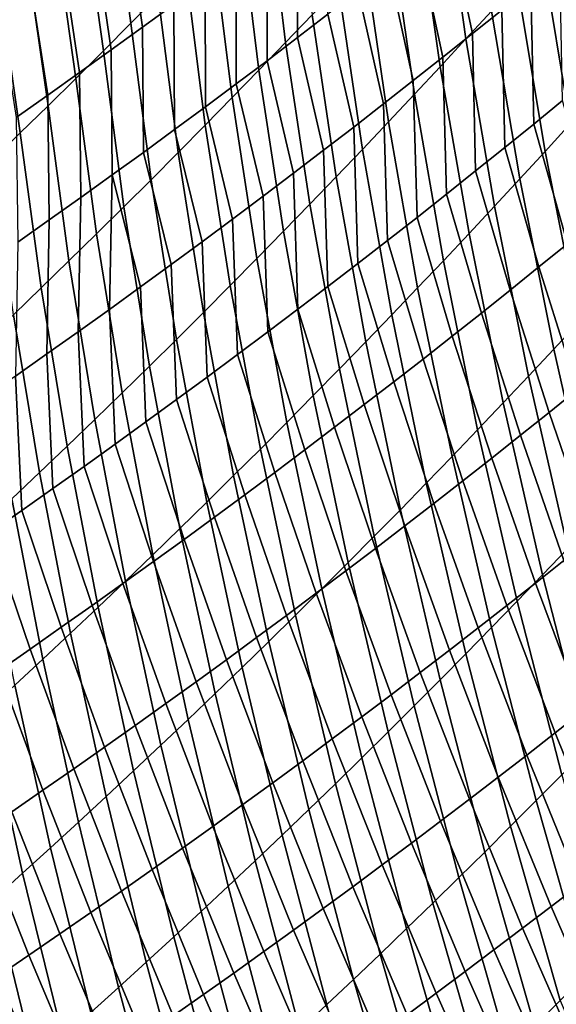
# Model space of a CAD drawing. Header units: metres. Extents: x -240 to 45, y -77 to 27.
# Tile 1004 of 1056: x 31.88 to 33.27, y -24.83 to -22.29. Entities that reach past the tile are written whole.
import ezdxf

# ---------------------------------------------------------------- set-up
doc = ezdxf.new("R2010")
doc.units = ezdxf.units.M
doc.layers.add('solid_102011X2', color=7, linetype='CONTINUOUS')

msp = doc.modelspace()

# ---------------------------------------------------------------- linework, layer by layer
at = {"layer": 'solid_102011X2'}
for points in [[(32.24017, -22.22477, 85.138573), (32.169502, -22.296139, 85.08786), (32.117374, -21.914848, 84.796921), (32.18869, -21.842697, 84.846008)], [(33.101299, -22.264826, 86.26268), (33.035202, -22.336536, 86.206528), (32.975563, -21.913078, 85.940231), (33.042286, -21.840317, 85.994904)], [(32.637665, -22.273903, 85.670494), (32.569187, -22.34544, 85.617233), (32.519688, -21.936962, 85.34343), (32.58881, -21.864447, 85.395172)], [(32.169502, -22.296139, 85.08786), (32.098511, -22.367268, 85.037346), (32.04575, -21.986752, 84.748016), (32.117374, -21.914848, 84.796921)], [(33.035202, -22.336536, 86.206528), (32.968815, -22.408062, 86.150612), (32.908562, -21.985647, 85.885803), (32.975563, -21.913078, 85.940231)], [(32.569187, -22.34544, 85.617233), (32.500393, -22.416759, 85.564186), (32.450272, -22.009258, 85.291901), (32.519688, -21.936962, 85.34343)], [(32.600964, -22.008398, 118.333481), (32.600174, -22.332916, 118.073135), (32.678764, -22.272852, 118.013527), (32.680157, -21.947977, 118.275009)], [(32.160027, -22.028658, 118.921501), (32.199863, -22.306232, 118.621666), (32.280762, -22.24725, 118.564598), (32.241978, -21.969425, 118.865524)], [(32.989517, -22.030008, 117.772346), (33.051849, -22.322758, 117.473984), (33.127598, -22.261854, 117.411789), (33.066299, -21.968672, 117.711388)], [(32.098511, -22.367268, 85.037346), (32.027187, -22.438156, 84.987015), (31.973804, -22.058409, 84.699303), (32.04575, -21.986752, 84.748016)], [(32.500393, -22.416759, 85.564186), (32.431282, -22.487856, 85.511345), (32.380547, -22.081326, 85.240585), (32.450272, -22.009258, 85.291901)], [(32.521427, -22.068541, 118.391685), (32.521233, -22.392714, 118.132469), (32.600174, -22.332916, 118.073135), (32.600964, -22.008398, 118.333481)], [(32.968815, -22.408062, 86.150612), (32.902122, -22.479397, 86.094933), (32.841278, -22.05802, 85.831627), (32.908562, -21.985647, 85.885803)], [(32.077747, -22.087574, 118.977188), (32.118629, -22.364918, 118.678444), (32.199863, -22.306232, 118.621666), (32.160027, -22.028658, 118.921501)], [(32.912373, -22.091099, 117.833038), (32.975723, -22.383432, 117.535919), (33.051849, -22.322758, 117.473984), (32.989517, -22.030008, 117.772346)], [(32.027187, -22.438156, 84.987015), (31.955524, -22.508801, 84.936874), (31.901537, -22.129816, 84.650772), (31.973804, -22.058409, 84.699303)], [(32.902122, -22.479397, 86.094933), (32.835129, -22.550535, 86.03949), (32.773705, -22.13019, 85.777687), (32.841278, -22.05802, 85.831627)], [(33.369469, -22.4846, 86.687752), (33.30479, -22.555714, 86.629379), (33.232632, -22.120876, 86.375748), (33.297882, -22.048653, 86.432671)], [(32.431282, -22.487856, 85.511345), (32.361851, -22.558729, 85.45871), (32.310516, -22.153164, 85.189476), (32.380547, -22.081326, 85.240585)], [(32.441544, -22.128399, 118.4496), (32.441936, -22.452242, 118.191521), (32.521233, -22.392714, 118.132469), (32.521427, -22.068541, 118.391685)], [(31.99515, -22.146172, 119.032585), (32.03706, -22.423298, 118.734924), (32.118629, -22.364918, 118.678444), (32.077747, -22.087574, 118.977188)], [(32.834862, -22.151939, 117.893471), (32.899223, -22.443874, 117.597588), (32.975723, -22.383432, 117.535919), (32.912373, -22.091099, 117.833038)], [(31.955524, -22.508801, 84.936874), (31.883518, -22.579201, 84.886909), (31.828938, -22.200974, 84.602417), (31.901537, -22.129816, 84.650772)], [(32.361324, -22.187969, 118.50724), (32.362286, -22.511494, 118.250282), (32.441936, -22.452242, 118.191521), (32.441544, -22.128399, 118.4496)], [(32.835129, -22.550535, 86.03949), (32.767818, -22.621471, 85.984268), (32.705833, -22.202152, 85.723976), (32.773705, -22.13019, 85.777687)], [(33.30479, -22.555714, 86.629379), (33.239815, -22.626673, 86.571259), (33.167107, -22.192938, 86.319084), (33.232632, -22.120876, 86.375748)], [(31.912228, -22.204445, 119.087692), (31.955162, -22.481369, 118.791107), (32.03706, -22.423298, 118.734924), (31.99515, -22.146172, 119.032585)], [(32.361851, -22.558729, 85.45871), (32.292088, -22.629374, 85.406273), (32.24017, -22.22477, 85.138573), (32.310516, -22.153164, 85.189476)], [(32.756992, -22.212524, 117.953636), (32.822353, -22.504078, 117.658981), (32.899223, -22.443874, 117.597588), (32.834862, -22.151939, 117.893471)], [(33.202972, -22.200726, 117.349335), (33.210152, -22.556376, 117.114159), (33.284542, -22.495682, 117.050354), (33.277969, -22.139376, 117.286621)], [(31.883518, -22.579201, 84.886909), (31.811165, -22.649353, 84.83712), (31.756002, -22.271875, 84.55423), (31.828938, -22.200974, 84.602417)], [(31.828987, -22.262388, 119.142494), (31.872934, -22.539129, 118.846992), (31.955162, -22.481369, 118.791107), (31.912228, -22.204445, 119.087692)], [(32.280762, -22.24725, 118.564598), (32.282288, -22.570467, 118.308762), (32.362286, -22.511494, 118.250282), (32.361324, -22.187969, 118.50724)], [(32.767818, -22.621471, 85.984268), (32.700195, -22.692204, 85.929268), (32.637665, -22.273903, 85.670494), (32.705833, -22.202152, 85.723976)], [(32.678764, -22.272852, 118.013527), (32.745113, -22.564043, 117.720108), (32.822353, -22.504078, 117.658981), (32.756992, -22.212524, 117.953636)], [(33.239815, -22.626673, 86.571259), (33.174541, -22.697468, 86.513382), (33.101299, -22.264826, 86.26268), (33.167107, -22.192938, 86.319084)], [(33.127598, -22.261854, 117.411789), (33.135372, -22.616863, 117.177696), (33.210152, -22.556376, 117.114159), (33.202972, -22.200726, 117.349335)], [(32.292088, -22.629374, 85.406273), (32.221989, -22.699787, 85.354034), (32.169502, -22.296139, 85.08786), (32.24017, -22.22477, 85.138573)], [(32.199863, -22.306232, 118.621666), (32.201939, -22.629158, 118.366943), (32.282288, -22.570467, 118.308762), (32.280762, -22.24725, 118.564598)], [(33.051849, -22.322758, 117.473984), (33.060204, -22.677141, 117.240974), (33.135372, -22.616863, 117.177696), (33.127598, -22.261854, 117.411789)], [(32.700195, -22.692204, 85.929268), (32.632244, -22.762724, 85.874474), (32.569187, -22.34544, 85.617233), (32.637665, -22.273903, 85.670494)], [(32.600174, -22.332916, 118.073135), (32.667507, -22.623762, 117.780952), (32.745113, -22.564043, 117.720108), (32.678764, -22.272852, 118.013527)], [(33.174541, -22.697468, 86.513382), (33.108963, -22.768091, 86.455734), (33.035202, -22.336536, 86.206528), (33.101299, -22.264826, 86.26268)], [(32.221989, -22.699787, 85.354034), (32.15155, -22.769968, 85.301987), (32.098511, -22.367268, 85.037346), (32.169502, -22.296139, 85.08786)], [(32.118629, -22.364918, 118.678444), (32.121246, -22.687561, 118.424828), (32.201939, -22.629158, 118.366943), (32.199863, -22.306232, 118.621666)], [(32.521233, -22.392714, 118.132469), (32.589531, -22.683231, 117.841522), (32.667507, -22.623762, 117.780952), (32.600174, -22.332916, 118.073135)], [(33.108963, -22.768091, 86.455734), (33.043072, -22.838539, 86.398331), (32.968815, -22.408062, 86.150612), (33.035202, -22.336536, 86.206528)], [(32.975723, -22.383432, 117.535919), (32.984653, -22.737204, 117.303986), (33.060204, -22.677141, 117.240974), (33.051849, -22.322758, 117.473984)], [(32.03706, -22.423298, 118.734924), (32.040207, -22.745672, 118.482414), (32.121246, -22.687561, 118.424828), (32.118629, -22.364918, 118.678444)], [(32.632244, -22.762724, 85.874474), (32.563965, -22.833031, 85.819893), (32.500393, -22.416759, 85.564186), (32.569187, -22.34544, 85.617233)], [(32.15155, -22.769968, 85.301987), (32.080765, -22.839914, 85.25013), (32.027187, -22.438156, 84.987015), (32.098511, -22.367268, 85.037346)], [(32.899223, -22.443874, 117.597588), (32.908722, -22.797049, 117.36673), (32.984653, -22.737204, 117.303986), (32.975723, -22.383432, 117.535919)], [(32.441936, -22.452242, 118.191521), (32.511192, -22.742449, 117.901802), (32.589531, -22.683231, 117.841522), (32.521233, -22.392714, 118.132469)], [(33.043072, -22.838539, 86.398331), (32.97686, -22.9088, 86.341148), (32.902122, -22.479397, 86.094933), (32.968815, -22.408062, 86.150612)], [(31.955162, -22.481369, 118.791107), (31.958828, -22.803488, 118.539696), (32.040207, -22.745672, 118.482414), (32.03706, -22.423298, 118.734924)], [(32.080765, -22.839914, 85.25013), (32.009632, -22.909622, 85.198456), (31.955524, -22.508801, 84.936874), (32.027187, -22.438156, 84.987015)], [(32.563965, -22.833031, 85.819893), (32.49535, -22.90312, 85.765518), (32.431282, -22.487856, 85.511345), (32.500393, -22.416759, 85.564186)], [(32.362286, -22.511494, 118.250282), (32.432491, -22.801407, 117.961792), (32.511192, -22.742449, 117.901802), (32.441936, -22.452242, 118.191521)], [(32.822353, -22.504078, 117.658981), (32.832405, -22.85667, 117.429192), (32.908722, -22.797049, 117.36673), (32.899223, -22.443874, 117.597588)], [(31.872934, -22.539129, 118.846992), (31.877108, -22.861002, 118.596672), (31.958828, -22.803488, 118.539696), (31.955162, -22.481369, 118.791107)], [(32.49535, -22.90312, 85.765518), (32.426395, -22.97299, 85.711349), (32.361851, -22.558729, 85.45871), (32.431282, -22.487856, 85.511345)], [(32.97686, -22.9088, 86.341148), (32.910328, -22.978872, 86.284187), (32.835129, -22.550535, 86.03949), (32.902122, -22.479397, 86.094933)], [(32.009632, -22.909622, 85.198456), (31.938141, -22.979094, 85.146965), (31.883518, -22.579201, 84.886909), (31.955524, -22.508801, 84.936874)], [(32.282288, -22.570467, 118.308762), (32.353428, -22.860106, 118.0215), (32.432491, -22.801407, 117.961792), (32.362286, -22.511494, 118.250282)], [(32.745113, -22.564043, 117.720108), (32.755711, -22.916065, 117.491379), (32.832405, -22.85667, 117.429192), (32.822353, -22.504078, 117.658981)], [(33.37109, -22.804775, 116.767487), (33.284542, -22.495682, 117.050354), (33.210152, -22.556376, 117.114159), (33.297653, -22.86491, 116.832581)], [(32.426395, -22.97299, 85.711349), (32.357101, -23.042637, 85.657372), (32.292088, -22.629374, 85.406273), (32.361851, -22.558729, 85.45871)], [(32.667507, -22.623762, 117.780952), (32.678638, -22.975229, 117.553291), (32.755711, -22.916065, 117.491379), (32.745113, -22.564043, 117.720108)], [(32.910328, -22.978872, 86.284187), (32.843464, -23.04875, 86.22744), (32.767818, -22.621471, 85.984268), (32.835129, -22.550535, 86.03949)], [(33.297653, -22.86491, 116.832581), (33.210152, -22.556376, 117.114159), (33.135372, -22.616863, 117.177696), (33.223816, -22.924858, 116.897415)], [(33.391239, -22.997803, 86.865402), (33.32671, -23.067627, 86.805809), (33.239815, -22.626673, 86.571259), (33.30479, -22.555714, 86.629379)], [(31.938141, -22.979094, 85.146965), (31.866289, -23.048325, 85.09565), (31.811165, -22.649353, 84.83712), (31.883518, -22.579201, 84.886909)], [(32.201939, -22.629158, 118.366943), (32.274006, -22.918537, 118.08091), (32.353428, -22.860106, 118.0215), (32.282288, -22.570467, 118.308762)], [(33.223816, -22.924858, 116.897415), (33.135372, -22.616863, 117.177696), (33.060204, -22.677141, 117.240974), (33.149582, -22.984613, 116.961983)], [(32.121246, -22.687561, 118.424828), (32.194225, -22.9767, 118.140022), (32.274006, -22.918537, 118.08091), (32.201939, -22.629158, 118.366943)], [(32.357101, -23.042637, 85.657372), (32.287453, -23.112061, 85.603592), (32.221989, -22.699787, 85.354034), (32.292088, -22.629374, 85.406273)], [(32.589531, -22.683231, 117.841522), (32.601189, -23.034159, 117.614914), (32.678638, -22.975229, 117.553291), (32.667507, -22.623762, 117.780952)], [(32.843464, -23.04875, 86.22744), (32.776264, -23.118425, 86.170914), (32.700195, -22.692204, 85.929268), (32.767818, -22.621471, 85.984268)], [(33.32671, -23.067627, 86.805809), (33.261856, -23.137293, 86.746452), (33.174541, -22.697468, 86.513382), (33.239815, -22.626673, 86.571259)], [(32.121246, -22.687561, 118.424828), (32.040207, -22.745672, 118.482414), (32.0336, -23.092197, 118.257339), (32.11409, -23.034588, 118.19883)], [(32.121246, -22.687561, 118.424828), (32.11409, -23.034588, 118.19883), (32.194225, -22.9767, 118.140022)], [(32.511192, -22.742449, 117.901802), (32.523365, -23.09285, 117.676247), (32.601189, -23.034159, 117.614914), (32.589531, -22.683231, 117.841522)], [(32.776264, -23.118425, 86.170914), (32.708725, -23.187895, 86.114586), (32.632244, -22.762724, 85.874474), (32.700195, -22.692204, 85.929268)], [(33.149582, -22.984613, 116.961983), (33.060204, -22.677141, 117.240974), (32.984653, -22.737204, 117.303986), (33.074955, -23.044172, 117.026291)], [(32.287453, -23.112061, 85.603592), (32.217453, -23.181255, 85.550003), (32.15155, -22.769968, 85.301987), (32.221989, -22.699787, 85.354034)], [(33.261856, -23.137293, 86.746452), (33.196678, -23.206799, 86.687317), (33.108963, -22.768091, 86.455734), (33.174541, -22.697468, 86.513382)], [(32.040207, -22.745672, 118.482414), (31.958828, -22.803488, 118.539696), (31.952759, -23.149523, 118.315536), (32.0336, -23.092197, 118.257339)], [(32.432491, -22.801407, 117.961792), (32.445171, -23.151297, 117.737289), (32.523365, -23.09285, 117.676247), (32.511192, -22.742449, 117.901802)], [(33.074955, -23.044172, 117.026291), (32.984653, -22.737204, 117.303986), (32.908722, -22.797049, 117.36673), (32.999935, -23.103533, 117.090324)], [(32.217453, -23.181255, 85.550003), (32.147095, -23.250223, 85.496613), (32.080765, -22.839914, 85.25013), (32.15155, -22.769968, 85.301987)], [(32.708725, -23.187895, 86.114586), (32.640839, -23.257154, 86.058472), (32.563965, -22.833031, 85.819893), (32.632244, -22.762724, 85.874474)], [(33.196678, -23.206799, 86.687317), (33.131168, -23.276133, 86.62841), (33.043072, -22.838539, 86.398331), (33.108963, -22.768091, 86.455734)], [(32.999935, -23.103533, 117.090324), (32.908722, -22.797049, 117.36673), (32.832405, -22.85667, 117.429192), (32.924519, -23.162689, 117.154083)], [(31.958828, -22.803488, 118.539696), (31.877108, -22.861002, 118.596672), (31.871569, -23.206562, 118.373428), (31.952759, -23.149523, 118.315536)], [(32.353428, -22.860106, 118.0215), (32.366604, -23.209496, 117.798042), (32.445171, -23.151297, 117.737289), (32.432491, -22.801407, 117.961792)], [(32.147095, -23.250223, 85.496613), (32.076374, -23.318962, 85.443398), (32.009632, -22.909622, 85.198456), (32.080765, -22.839914, 85.25013)], [(32.640839, -23.257154, 86.058472), (32.572605, -23.326202, 86.002556), (32.49535, -22.90312, 85.765518), (32.563965, -22.833031, 85.819893)], [(33.131168, -23.276133, 86.62841), (33.065319, -23.345289, 86.569717), (32.97686, -22.9088, 86.341148), (33.043072, -22.838539, 86.398331)], [(32.274006, -22.918537, 118.08091), (32.287666, -23.267443, 117.85849), (32.366604, -23.209496, 117.798042), (32.353428, -22.860106, 118.0215)], [(32.924519, -23.162689, 117.154083), (32.832405, -22.85667, 117.429192), (32.755711, -22.916065, 117.491379), (32.848717, -23.221638, 117.217567)], [(33.396057, -23.182108, 116.562729), (33.297653, -22.86491, 116.832581), (33.223816, -22.924858, 116.897415), (33.323124, -23.241438, 116.628853)], [(32.076374, -23.318962, 85.443398), (32.005283, -23.387466, 85.390381), (31.938141, -22.979094, 85.146965), (32.009632, -22.909622, 85.198456)], [(32.194225, -22.9767, 118.140022), (32.208359, -23.325134, 117.91864), (32.287666, -23.267443, 117.85849), (32.274006, -22.918537, 118.08091)], [(32.572605, -23.326202, 86.002556), (32.504017, -23.395037, 85.946838), (32.426395, -22.97299, 85.711349), (32.49535, -22.90312, 85.765518)], [(32.848717, -23.221638, 117.217567), (32.755711, -22.916065, 117.491379), (32.678638, -22.975229, 117.553291), (32.772522, -23.280375, 117.280769)], [(33.065319, -23.345289, 86.569717), (32.99913, -23.414263, 86.511238), (32.910328, -22.978872, 86.284187), (32.97686, -22.9088, 86.341148)], [(33.323124, -23.241438, 116.628853), (33.223816, -22.924858, 116.897415), (33.149582, -22.984613, 116.961983), (33.249786, -23.300598, 116.694717)], [(32.504017, -23.395037, 85.946838), (32.43507, -23.463654, 85.891319), (32.357101, -23.042637, 85.657372), (32.426395, -22.97299, 85.711349)], [(32.005283, -23.387466, 85.390381), (31.933821, -23.45574, 85.33754), (31.866289, -23.048325, 85.09565), (31.938141, -22.979094, 85.146965)], [(32.11409, -23.034588, 118.19883), (32.128689, -23.382565, 117.978485), (32.208359, -23.325134, 117.91864), (32.194225, -22.9767, 118.140022)], [(32.772522, -23.280375, 117.280769), (32.678638, -22.975229, 117.553291), (32.601189, -23.034159, 117.614914), (32.695942, -23.338896, 117.343689)], [(32.99913, -23.414263, 86.511238), (32.932598, -23.483047, 86.452965), (32.843464, -23.04875, 86.22744), (32.910328, -22.978872, 86.284187)], [(33.249786, -23.300598, 116.694717), (33.149582, -22.984613, 116.961983), (33.074955, -23.044172, 117.026291), (33.176041, -23.359581, 116.760315)], [(31.933821, -23.45574, 85.33754), (31.86198, -23.523781, 85.284882), (31.794069, -23.117315, 85.044518), (31.866289, -23.048325, 85.09565)], [(32.0336, -23.092197, 118.257339), (32.048653, -23.439732, 118.038025), (32.128689, -23.382565, 117.978485), (32.11409, -23.034588, 118.19883)], [(32.43507, -23.463654, 85.891319), (32.365757, -23.532053, 85.835991), (32.287453, -23.112061, 85.603592), (32.357101, -23.042637, 85.657372)], [(32.695942, -23.338896, 117.343689), (32.601189, -23.034159, 117.614914), (32.523365, -23.09285, 117.676247), (32.618973, -23.397196, 117.406319)], [(32.932598, -23.483047, 86.452965), (32.865707, -23.551636, 86.394905), (32.776264, -23.118425, 86.170914), (32.843464, -23.04875, 86.22744)], [(33.176041, -23.359581, 116.760315), (33.074955, -23.044172, 117.026291), (32.999935, -23.103533, 117.090324), (33.101891, -23.418385, 116.825645)], [(33.427593, -23.51483, 87.022224), (33.363049, -23.583338, 86.961388), (33.261856, -23.137293, 86.746452), (33.32671, -23.067627, 86.805809)], [(31.952759, -23.149523, 118.315536), (31.968254, -23.496628, 118.097252), (32.048653, -23.439732, 118.038025), (32.0336, -23.092197, 118.257339)], [(32.618973, -23.397196, 117.406319), (32.523365, -23.09285, 117.676247), (32.445171, -23.151297, 117.737289), (32.541622, -23.455273, 117.468658)], [(32.365757, -23.532053, 85.835991), (32.296082, -23.600229, 85.780861), (32.217453, -23.181255, 85.550003), (32.287453, -23.112061, 85.603592)], [(32.865707, -23.551636, 86.394905), (32.798462, -23.620024, 86.337044), (32.708725, -23.187895, 86.114586), (32.776264, -23.118425, 86.170914)], [(33.101891, -23.418385, 116.825645), (32.999935, -23.103533, 117.090324), (32.924519, -23.162689, 117.154083), (33.02734, -23.477003, 116.890701)], [(31.871569, -23.206562, 118.373428), (31.887493, -23.553249, 118.156158), (31.968254, -23.496628, 118.097252), (31.952759, -23.149523, 118.315536)], [(32.541622, -23.455273, 117.468658), (32.445171, -23.151297, 117.737289), (32.366604, -23.209496, 117.798042), (32.46389, -23.513119, 117.530708)], [(33.363049, -23.583338, 86.961388), (33.298153, -23.651691, 86.900764), (33.196678, -23.206799, 86.687317), (33.261856, -23.137293, 86.746452)], [(33.02734, -23.477003, 116.890701), (32.924519, -23.162689, 117.154083), (32.848717, -23.221638, 117.217567), (32.952385, -23.535433, 116.955482)], [(32.296082, -23.600229, 85.780861), (32.226032, -23.668186, 85.725922), (32.147095, -23.250223, 85.496613), (32.217453, -23.181255, 85.550003)], [(32.798462, -23.620024, 86.337044), (32.730854, -23.688206, 86.279381), (32.640839, -23.257154, 86.058472), (32.708725, -23.187895, 86.114586)], [(31.79003, -23.263309, 118.431007), (31.806376, -23.609594, 118.21476), (31.887493, -23.553249, 118.156158), (31.871569, -23.206562, 118.373428)], [(32.46389, -23.513119, 117.530708), (32.366604, -23.209496, 117.798042), (32.287666, -23.267443, 117.85849), (32.385773, -23.570732, 117.592453)], [(32.952385, -23.535433, 116.955482), (32.848717, -23.221638, 117.217567), (32.772522, -23.280375, 117.280769), (32.877029, -23.593672, 117.019981)], [(33.298153, -23.651691, 86.900764), (33.23291, -23.719883, 86.840347), (33.131168, -23.276133, 86.62841), (33.196678, -23.206799, 86.687317)], [(32.226032, -23.668186, 85.725922), (32.155609, -23.735918, 85.671173), (32.076374, -23.318962, 85.443398), (32.147095, -23.250223, 85.496613)], [(33.433392, -23.565952, 116.372467), (33.323124, -23.241438, 116.628853), (33.249786, -23.300598, 116.694717), (33.360905, -23.624441, 116.439621)], [(32.385773, -23.570732, 117.592453), (32.287666, -23.267443, 117.85849), (32.208359, -23.325134, 117.91864), (32.307278, -23.628109, 117.6539)], [(32.730854, -23.688206, 86.279381), (32.66288, -23.75618, 86.221924), (32.572605, -23.326202, 86.002556), (32.640839, -23.257154, 86.058472)], [(33.23291, -23.719883, 86.840347), (33.167313, -23.787907, 86.780144), (33.065319, -23.345289, 86.569717), (33.131168, -23.276133, 86.62841)], [(32.877029, -23.593672, 117.019981), (32.772522, -23.280375, 117.280769), (32.695942, -23.338896, 117.343689), (32.801277, -23.651712, 117.084198)], [(33.360905, -23.624441, 116.439621), (33.249786, -23.300598, 116.694717), (33.176041, -23.359581, 116.760315), (33.288002, -23.682774, 116.506508)], [(32.155609, -23.735918, 85.671173), (32.084805, -23.803425, 85.616615), (32.005283, -23.387466, 85.390381), (32.076374, -23.318962, 85.443398)], [(32.307278, -23.628109, 117.6539), (32.208359, -23.325134, 117.91864), (32.128689, -23.382565, 117.978485), (32.228405, -23.685244, 117.715042)], [(32.66288, -23.75618, 86.221924), (32.59454, -23.823946, 86.164658), (32.504017, -23.395037, 85.946838), (32.572605, -23.326202, 86.002556)], [(32.801277, -23.651712, 117.084198), (32.695942, -23.338896, 117.343689), (32.618973, -23.397196, 117.406319), (32.725128, -23.709553, 117.148132)], [(33.167313, -23.787907, 86.780144), (33.101353, -23.855751, 86.720146), (32.99913, -23.414263, 86.511238), (33.065319, -23.345289, 86.569717)], [(33.288002, -23.682774, 116.506508), (33.176041, -23.359581, 116.760315), (33.101891, -23.418385, 116.825645), (33.214684, -23.740946, 116.573128)], [(32.084805, -23.803425, 85.616615), (32.013615, -23.870707, 85.562241), (31.933821, -23.45574, 85.33754), (32.005283, -23.387466, 85.390381)], [(32.228405, -23.685244, 117.715042), (32.128689, -23.382565, 117.978485), (32.048653, -23.439732, 118.038025), (32.149155, -23.742132, 117.775871)], [(32.59454, -23.823946, 86.164658), (32.525822, -23.8915, 86.10759), (32.43507, -23.463654, 85.891319), (32.504017, -23.395037, 85.946838)], [(32.725128, -23.709553, 117.148132), (32.618973, -23.397196, 117.406319), (32.541622, -23.455273, 117.468658), (32.648582, -23.767189, 117.211769)], [(33.101353, -23.855751, 86.720146), (33.035027, -23.923414, 86.660347), (32.932598, -23.483047, 86.452965), (32.99913, -23.414263, 86.511238)], [(33.214684, -23.740946, 116.573128), (33.101891, -23.418385, 116.825645), (33.02734, -23.477003, 116.890701), (33.140949, -23.798956, 116.639473)], [(32.013615, -23.870707, 85.562241), (31.942038, -23.937763, 85.508057), (31.86198, -23.523781, 85.284882), (31.933821, -23.45574, 85.33754)], [(32.149155, -23.742132, 117.775871), (32.048653, -23.439732, 118.038025), (31.968254, -23.496628, 118.097252), (32.06953, -23.798771, 117.836395)], [(32.648582, -23.767189, 117.211769), (32.541622, -23.455273, 117.468658), (32.46389, -23.513119, 117.530708), (32.57164, -23.824615, 117.275116)], [(32.525822, -23.8915, 86.10759), (32.45673, -23.958843, 86.05072), (32.365757, -23.532053, 85.835991), (32.43507, -23.463654, 85.891319)], [(33.035027, -23.923414, 86.660347), (32.96833, -23.990885, 86.600754), (32.865707, -23.551636, 86.394905), (32.932598, -23.483047, 86.452965)], [(33.140949, -23.798956, 116.639473), (33.02734, -23.477003, 116.890701), (32.952385, -23.535433, 116.955482), (33.066807, -23.856794, 116.705551)], [(32.06953, -23.798771, 117.836395), (31.968254, -23.496628, 118.097252), (31.887493, -23.553249, 118.156158), (31.989532, -23.855152, 117.896606)], [(31.942038, -23.937763, 85.508057), (31.870068, -24.004591, 85.454056), (31.789757, -23.591587, 85.232399), (31.86198, -23.523781, 85.284882)], [(32.45673, -23.958843, 86.05072), (32.387257, -24.02597, 85.994041), (32.296082, -23.600229, 85.780861), (32.365757, -23.532053, 85.835991)], [(32.57164, -23.824615, 117.275116), (32.46389, -23.513119, 117.530708), (32.385773, -23.570732, 117.592453), (32.494308, -23.881828, 117.338165)], [(31.989532, -23.855152, 117.896606), (31.887493, -23.553249, 118.156158), (31.806376, -23.609594, 118.21476), (31.909163, -23.911276, 117.956497)], [(32.96833, -23.990885, 86.600754), (32.90126, -24.058159, 86.541359), (32.798462, -23.620024, 86.337044), (32.865707, -23.551636, 86.394905)], [(33.066807, -23.856794, 116.705551), (32.952385, -23.535433, 116.955482), (32.877029, -23.593672, 117.019981), (32.992249, -23.914463, 116.771347)], [(32.494308, -23.881828, 117.338165), (32.385773, -23.570732, 117.592453), (32.307278, -23.628109, 117.6539), (32.41658, -23.938822, 117.400917)], [(31.909163, -23.911276, 117.956497), (31.806376, -23.609594, 118.21476), (31.724899, -23.665655, 118.273033), (31.828423, -23.967134, 118.016068)], [(32.387257, -24.02597, 85.994041), (32.317402, -24.092882, 85.937561), (32.226032, -23.668186, 85.725922), (32.296082, -23.600229, 85.780861)], [(32.992249, -23.914463, 116.771347), (32.877029, -23.593672, 117.019981), (32.801277, -23.651712, 117.084198), (32.917286, -23.971954, 116.836861)], [(32.41658, -23.938822, 117.400917), (32.307278, -23.628109, 117.6539), (32.228405, -23.685244, 117.715042), (32.338467, -23.995594, 117.463356)], [(32.90126, -24.058159, 86.541359), (32.833809, -24.125235, 86.482155), (32.730854, -23.688206, 86.279381), (32.798462, -23.620024, 86.337044)], [(32.917286, -23.971954, 116.836861), (32.801277, -23.651712, 117.084198), (32.725128, -23.709553, 117.148132), (32.841911, -24.029264, 116.902092)], [(33.413174, -24.101799, 87.095596), (33.34808, -24.168819, 87.033684), (33.23291, -23.719883, 86.840347), (33.298153, -23.651691, 86.900764)], [(32.338467, -23.995594, 117.463356), (32.228405, -23.685244, 117.715042), (32.149155, -23.742132, 117.775871), (32.259964, -24.052139, 117.525497)], [(32.317402, -24.092882, 85.937561), (32.247158, -24.159578, 85.881271), (32.155609, -23.735918, 85.671173), (32.226032, -23.668186, 85.725922)], [(33.410908, -24.013077, 116.265297), (33.288002, -23.682774, 116.506508), (33.214684, -23.740946, 116.573128), (33.338379, -24.070547, 116.333199)], [(32.841911, -24.029264, 116.902092), (32.725128, -23.709553, 117.148132), (32.648582, -23.767189, 117.211769), (32.766129, -24.086391, 116.967033)], [(32.833809, -24.125235, 86.482155), (32.76598, -24.192106, 86.423149), (32.66288, -23.75618, 86.221924), (32.730854, -23.688206, 86.279381)], [(32.247158, -24.159578, 85.881271), (32.176521, -24.226055, 85.82518), (32.084805, -23.803425, 85.616615), (32.155609, -23.735918, 85.671173)], [(33.34808, -24.168819, 87.033684), (33.282612, -24.235678, 86.97197), (33.167313, -23.787907, 86.780144), (33.23291, -23.719883, 86.840347)], [(32.259964, -24.052139, 117.525497), (32.149155, -23.742132, 117.775871), (32.06953, -23.798771, 117.836395), (32.181072, -24.108452, 117.587326)], [(32.76598, -24.192106, 86.423149), (32.697762, -24.258774, 86.364342), (32.59454, -23.823946, 86.164658), (32.66288, -23.75618, 86.221924)], [(33.338379, -24.070547, 116.333199), (33.214684, -23.740946, 116.573128), (33.140949, -23.798956, 116.639473), (33.265427, -24.127872, 116.400833)], [(32.766129, -24.086391, 116.967033), (32.648582, -23.767189, 117.211769), (32.57164, -23.824615, 117.275116), (32.689941, -24.143328, 117.031685)], [(33.282612, -24.235678, 86.97197), (33.216759, -24.302368, 86.910454), (33.101353, -23.855751, 86.720146), (33.167313, -23.787907, 86.780144)], [(32.181072, -24.108452, 117.587326), (32.06953, -23.798771, 117.836395), (31.989532, -23.855152, 117.896606), (32.101799, -24.16453, 117.648842)], [(32.176521, -24.226055, 85.82518), (32.105492, -24.292315, 85.769272), (32.013615, -23.870707, 85.562241), (32.084805, -23.803425, 85.616615)], [(33.265427, -24.127872, 116.400833), (33.140949, -23.798956, 116.639473), (33.066807, -23.856794, 116.705551), (33.192047, -24.185051, 116.468193)], [(32.689941, -24.143328, 117.031685), (32.57164, -23.824615, 117.275116), (32.494308, -23.881828, 117.338165), (32.61335, -24.200069, 117.096039)], [(32.697762, -24.258774, 86.364342), (32.629162, -24.325237, 86.305725), (32.525822, -23.8915, 86.10759), (32.59454, -23.823946, 86.164658)], [(32.101799, -24.16453, 117.648842), (31.989532, -23.855152, 117.896606), (31.909163, -23.911276, 117.956497), (32.022137, -24.220367, 117.710037)], [(33.192047, -24.185051, 116.468193), (33.066807, -23.856794, 116.705551), (32.992249, -23.914463, 116.771347), (33.118252, -24.242077, 116.535278)], [(33.216759, -24.302368, 86.910454), (33.150528, -24.368879, 86.849136), (33.035027, -23.923414, 86.660347), (33.101353, -23.855751, 86.720146)], [(32.105492, -24.292315, 85.769272), (32.034065, -24.358353, 85.713562), (31.942038, -23.937763, 85.508057), (32.013615, -23.870707, 85.562241)], [(32.61335, -24.200069, 117.096039), (32.494308, -23.881828, 117.338165), (32.41658, -23.938822, 117.400917), (32.536358, -24.256615, 117.160095)], [(32.022137, -24.220367, 117.710037), (31.909163, -23.911276, 117.956497), (31.828423, -23.967134, 118.016068), (31.942095, -24.275961, 117.77092)], [(32.629162, -24.325237, 86.305725), (32.560169, -24.391493, 86.247307), (32.45673, -23.958843, 86.05072), (32.525822, -23.8915, 86.10759)], [(33.118252, -24.242077, 116.535278), (32.992249, -23.914463, 116.771347), (32.917286, -23.971954, 116.836861), (33.044033, -24.298948, 116.602089)], [(32.034065, -24.358353, 85.713562), (31.962236, -24.424173, 85.658043), (31.870068, -24.004591, 85.454056), (31.942038, -23.937763, 85.508057)], [(32.536358, -24.256615, 117.160095), (32.41658, -23.938822, 117.400917), (32.338467, -23.995594, 117.463356), (32.458961, -24.312956, 117.223846)], [(33.150528, -24.368879, 86.849136), (33.083904, -24.435207, 86.78801), (32.96833, -23.990885, 86.600754), (33.035027, -23.923414, 86.660347)], [(32.560169, -24.391493, 86.247307), (32.490784, -24.457542, 86.189087), (32.387257, -24.02597, 85.994041), (32.45673, -23.958843, 86.05072)], [(31.942095, -24.275961, 117.77092), (31.828423, -23.967134, 118.016068), (31.747316, -24.022724, 118.07531), (31.861671, -24.331303, 117.831474)], [(33.044033, -24.298948, 116.602089), (32.917286, -23.971954, 116.836861), (32.841911, -24.029264, 116.902092), (32.969391, -24.355658, 116.668617)], [(33.083904, -24.435207, 86.78801), (33.016888, -24.501343, 86.727074), (32.90126, -24.058159, 86.541359), (32.96833, -23.990885, 86.600754)], [(31.962236, -24.424173, 85.658043), (31.890001, -24.489773, 85.602722), (31.797701, -24.071192, 85.400246), (31.870068, -24.004591, 85.454056)], [(32.458961, -24.312956, 117.223846), (32.338467, -23.995594, 117.463356), (32.259964, -24.052139, 117.525497), (32.381165, -24.369091, 117.287292)], [(32.490784, -24.457542, 86.189087), (32.421001, -24.523382, 86.131065), (32.317402, -24.092882, 85.937561), (32.387257, -24.02597, 85.994041)], [(32.969391, -24.355658, 116.668617), (32.841911, -24.029264, 116.902092), (32.766129, -24.086391, 116.967033), (32.894337, -24.412205, 116.734856)], [(32.381165, -24.369091, 117.287292), (32.259964, -24.052139, 117.525497), (32.181072, -24.108452, 117.587326), (32.302967, -24.425014, 117.350433)], [(33.016888, -24.501343, 86.727074), (32.949478, -24.567282, 86.666336), (32.833809, -24.125235, 86.482155), (32.90126, -24.058159, 86.541359)], [(31.890001, -24.489773, 85.602722), (31.817358, -24.555151, 85.547592), (31.724934, -24.137566, 85.346619), (31.797701, -24.071192, 85.400246)], [(32.421001, -24.523382, 86.131065), (32.350822, -24.58901, 86.073235), (32.247158, -24.159578, 85.881271), (32.317402, -24.092882, 85.937561)], [(32.894337, -24.412205, 116.734856), (32.766129, -24.086391, 116.967033), (32.689941, -24.143328, 117.031685), (32.818863, -24.468582, 116.800804)], [(33.473022, -24.406496, 116.106262), (33.338379, -24.070547, 116.333199), (33.265427, -24.127872, 116.400833), (33.400806, -24.463066, 116.175171)], [(32.302967, -24.425014, 117.350433), (32.181072, -24.108452, 117.587326), (32.101799, -24.16453, 117.648842), (32.224373, -24.480722, 117.413254)], [(32.818863, -24.468582, 116.800804), (32.689941, -24.143328, 117.031685), (32.61335, -24.200069, 117.096039), (32.74297, -24.524786, 116.866455)], [(32.949478, -24.567282, 86.666336), (32.881672, -24.633024, 86.605789), (32.76598, -24.192106, 86.423149), (32.833809, -24.125235, 86.482155)], [(33.400806, -24.463066, 116.175171), (33.265427, -24.127872, 116.400833), (33.192047, -24.185051, 116.468193), (33.328156, -24.519512, 116.243805)], [(32.224373, -24.480722, 117.413254), (32.101799, -24.16453, 117.648842), (32.022137, -24.220367, 117.710037), (32.145382, -24.536209, 117.475769)], [(32.350822, -24.58901, 86.073235), (32.280243, -24.654428, 86.01561), (32.176521, -24.226055, 85.82518), (32.247158, -24.159578, 85.881271)], [(32.881672, -24.633024, 86.605789), (32.813465, -24.698568, 86.545441), (32.697762, -24.258774, 86.364342), (32.76598, -24.192106, 86.423149)], [(33.328156, -24.519512, 116.243805), (33.192047, -24.185051, 116.468193), (33.118252, -24.242077, 116.535278), (33.255074, -24.575825, 116.312172)], [(32.145382, -24.536209, 117.475769), (32.022137, -24.220367, 117.710037), (31.942095, -24.275961, 117.77092), (32.065998, -24.591471, 117.537964)], [(32.74297, -24.524786, 116.866455), (32.61335, -24.200069, 117.096039), (32.536358, -24.256615, 117.160095), (32.666668, -24.580812, 116.931816)], [(32.280243, -24.654428, 86.01561), (32.209255, -24.719635, 85.958176), (32.105492, -24.292315, 85.769272), (32.176521, -24.226055, 85.82518)], [(33.255074, -24.575825, 116.312172), (33.118252, -24.242077, 116.535278), (33.044033, -24.298948, 116.602089), (33.181561, -24.632004, 116.380264)], [(33.410965, -24.687626, 87.144775), (33.345104, -24.753134, 87.081749), (33.216759, -24.302368, 86.910454), (33.282612, -24.235678, 86.97197)], [(32.666668, -24.580812, 116.931816), (32.536358, -24.256615, 117.160095), (32.458961, -24.312956, 117.223846), (32.589947, -24.636656, 116.996872)], [(32.813465, -24.698568, 86.545441), (32.744858, -24.763914, 86.485283), (32.629162, -24.325237, 86.305725), (32.697762, -24.258774, 86.364342)], [(32.065998, -24.591471, 117.537964), (31.942095, -24.275961, 117.77092), (31.861671, -24.331303, 117.831474), (31.986219, -24.646502, 117.599831)], [(32.209255, -24.719635, 85.958176), (32.137863, -24.78463, 85.900948), (32.034065, -24.358353, 85.713562), (32.105492, -24.292315, 85.769272)], [(32.589947, -24.636656, 116.996872), (32.458961, -24.312956, 117.223846), (32.381165, -24.369091, 117.287292), (32.512817, -24.692314, 117.06163)], [(33.181561, -24.632004, 116.380264), (33.044033, -24.298948, 116.602089), (32.969391, -24.355658, 116.668617), (33.107613, -24.688044, 116.448074)], [(33.345104, -24.753134, 87.081749), (33.278843, -24.818472, 87.018906), (33.150528, -24.368879, 86.849136), (33.216759, -24.302368, 86.910454)], [(31.986219, -24.646502, 117.599831), (31.861671, -24.331303, 117.831474), (31.78087, -24.386393, 117.891701), (31.90605, -24.7013, 117.661377)], [(32.744858, -24.763914, 86.485283), (32.675846, -24.829058, 86.425323), (32.560169, -24.391493, 86.247307), (32.629162, -24.325237, 86.305725)], [(32.137863, -24.78463, 85.900948), (32.066063, -24.849411, 85.843918), (31.962236, -24.424173, 85.658043), (32.034065, -24.358353, 85.713562)], [(32.512817, -24.692314, 117.06163), (32.381165, -24.369091, 117.287292), (32.302967, -24.425014, 117.350433), (32.435276, -24.747782, 117.126083)], [(33.107613, -24.688044, 116.448074), (32.969391, -24.355658, 116.668617), (32.894337, -24.412205, 116.734856), (33.033241, -24.74394, 116.515602)], [(33.278843, -24.818472, 87.018906), (33.212177, -24.883629, 86.956253), (33.083904, -24.435207, 86.78801), (33.150528, -24.368879, 86.849136)], [(31.90605, -24.7013, 117.661377), (31.78087, -24.386393, 117.891701), (31.69969, -24.441223, 117.951599), (31.825489, -24.755859, 117.722595)], [(32.675846, -24.829058, 86.425323), (32.60643, -24.893999, 86.365562), (32.490784, -24.457542, 86.189087), (32.560169, -24.391493, 86.247307)], [(33.033241, -24.74394, 116.515602), (32.894337, -24.412205, 116.734856), (32.818863, -24.468582, 116.800804), (32.958435, -24.799688, 116.582848)], [(32.066063, -24.849411, 85.843918), (31.993845, -24.913979, 85.787086), (31.890001, -24.489773, 85.602722), (31.962236, -24.424173, 85.658043)], [(32.435276, -24.747782, 117.126083), (32.302967, -24.425014, 117.350433), (32.224373, -24.480722, 117.413254), (32.357323, -24.803053, 117.190224)], [(33.212177, -24.883629, 86.956253), (33.1451, -24.948601, 86.893791), (33.016888, -24.501343, 86.727074), (33.083904, -24.435207, 86.78801)], [(32.60643, -24.893999, 86.365562), (32.53661, -24.958738, 86.306007), (32.421001, -24.523382, 86.131065), (32.490784, -24.457542, 86.189087)], [(32.958435, -24.799688, 116.582848), (32.818863, -24.468582, 116.800804), (32.74297, -24.524786, 116.866455), (32.883205, -24.855286, 116.649796)], [(31.993845, -24.913979, 85.787086), (31.921215, -24.978333, 85.730461), (31.817358, -24.555151, 85.547592), (31.890001, -24.489773, 85.602722)], [(32.357323, -24.803053, 117.190224), (32.224373, -24.480722, 117.413254), (32.145382, -24.536209, 117.475769), (32.278961, -24.858124, 117.254044)], [(32.53661, -24.958738, 86.306007), (32.466377, -25.023275, 86.246651), (32.350822, -24.58901, 86.073235), (32.421001, -24.523382, 86.131065)], [(32.883205, -24.855286, 116.649796), (32.74297, -24.524786, 116.866455), (32.666668, -24.580812, 116.931816), (32.807549, -24.910727, 116.716454)], [(33.1451, -24.948601, 86.893791), (33.07761, -25.013382, 86.83152), (32.949478, -24.567282, 86.666336), (33.016888, -24.501343, 86.727074)], [(33.475151, -24.859472, 116.032768), (33.328156, -24.519512, 116.243805), (33.255074, -24.575825, 116.312172), (33.40274, -24.915003, 116.102402)], [(32.278961, -24.858124, 117.254044), (32.145382, -24.536209, 117.475769), (32.065998, -24.591471, 117.537964), (32.200195, -24.912989, 117.317558)], [(31.921215, -24.978333, 85.730461), (31.848169, -25.042473, 85.674034), (31.744307, -24.620308, 85.492661), (31.817358, -24.555151, 85.547592)], [(33.07761, -25.013382, 86.83152), (33.009708, -25.077971, 86.76944), (32.881672, -24.633024, 86.605789), (32.949478, -24.567282, 86.666336)], [(33.40274, -24.915003, 116.102402), (33.255074, -24.575825, 116.312172), (33.181561, -24.632004, 116.380264), (33.329887, -24.970421, 116.171761)], [(32.200195, -24.912989, 117.317558), (32.065998, -24.591471, 117.537964), (31.986219, -24.646502, 117.599831), (32.121021, -24.967646, 117.380745)], [(32.466377, -25.023275, 86.246651), (32.395733, -25.087608, 86.187492), (32.280243, -24.654428, 86.01561), (32.350822, -24.58901, 86.073235)], [(32.807549, -24.910727, 116.716454), (32.666668, -24.580812, 116.931816), (32.589947, -24.636656, 116.996872), (32.731468, -24.966007, 116.782814)], [(32.121021, -24.967646, 117.380745), (31.986219, -24.646502, 117.599831), (31.90605, -24.7013, 117.661377), (32.041439, -25.022089, 117.443611)], [(32.731468, -24.966007, 116.782814), (32.589947, -24.636656, 116.996872), (32.512817, -24.692314, 117.06163), (32.654961, -25.02112, 116.848877)], [(33.009708, -25.077971, 86.76944), (32.941391, -25.142365, 86.707558), (32.813465, -24.698568, 86.545441), (32.881672, -24.633024, 86.605789)], [(33.329887, -24.970421, 116.171761), (33.181561, -24.632004, 116.380264), (33.107613, -24.688044, 116.448074), (33.256592, -25.025721, 116.240845)], [(32.395733, -25.087608, 86.187492), (32.324677, -25.151735, 86.128548), (32.209255, -24.719635, 85.958176), (32.280243, -24.654428, 86.01561)], [(32.041439, -25.022089, 117.443611), (31.90605, -24.7013, 117.661377), (31.825489, -24.755859, 117.722595), (31.961458, -25.076315, 117.506157)], [(32.654961, -25.02112, 116.848877), (32.512817, -24.692314, 117.06163), (32.435276, -24.747782, 117.126083), (32.578033, -25.076065, 116.914635)], [(32.941391, -25.142365, 86.707558), (32.872662, -25.206566, 86.645866), (32.744858, -24.763914, 86.485283), (32.813465, -24.698568, 86.545441)], [(33.256592, -25.025721, 116.240845), (33.107613, -24.688044, 116.448074), (33.033241, -24.74394, 116.515602), (33.182858, -25.080898, 116.309647)], [(32.324677, -25.151735, 86.128548), (32.253204, -25.215656, 86.069801), (32.137863, -24.78463, 85.900948), (32.209255, -24.719635, 85.958176)], [(32.578033, -25.076065, 116.914635), (32.435276, -24.747782, 117.126083), (32.357323, -24.803053, 117.190224), (32.500683, -25.130833, 116.98008)], [(33.182858, -25.080898, 116.309647), (33.033241, -24.74394, 116.515602), (32.958435, -24.799688, 116.582848), (33.108685, -25.13595, 116.378166)], [(31.961458, -25.076315, 117.506157), (31.825489, -24.755859, 117.722595), (31.744537, -24.810175, 117.783478), (31.881073, -25.130316, 117.568367)], [(32.872662, -25.206566, 86.645866), (32.803513, -25.270573, 86.584381), (32.675846, -24.829058, 86.425323), (32.744858, -24.763914, 86.485283)], [(32.253204, -25.215656, 86.069801), (32.181316, -25.279373, 86.011261), (32.066063, -24.849411, 85.843918), (32.137863, -24.78463, 85.900948)], [(32.500683, -25.130833, 116.98008), (32.357323, -24.803053, 117.190224), (32.278961, -24.858124, 117.254044), (32.422909, -25.185423, 117.045219)], [(33.108685, -25.13595, 116.378166), (32.958435, -24.799688, 116.582848), (32.883205, -24.855286, 116.649796), (33.034073, -25.19087, 116.446404)], [(33.212177, -24.883629, 86.956253), (33.278843, -24.818472, 87.018906), (33.450562, -25.219908, 87.199158), (33.389767, -25.278395, 87.140511)]]:
    msp.add_3dface(points, dxfattribs=at)

doc.saveas('drawing.dxf')
